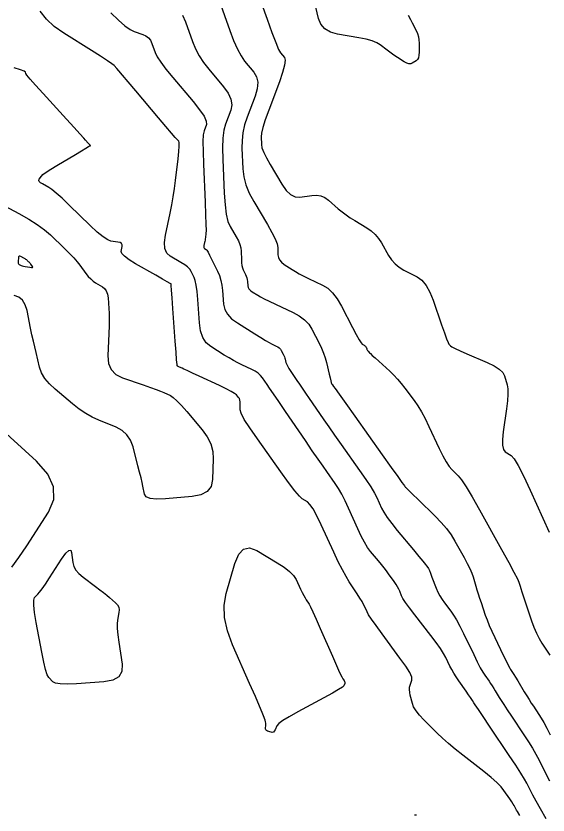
# Model space of a CAD drawing. Extents: x 2082232 to 2083549, y 592624 to 593832.
# Drawn here: x 2082808.3 to 2082859.4, y 592882.1 to 592958.7 of the extents above; entities that cross this region are included whole.
import ezdxf

# ---------------------------------------------------------------- set-up
doc = ezdxf.new("R2010")
doc.units = 0
doc.layers.add('DT_X_Contour_Major', color=7, linetype='Continuous')
doc.layers.add('DT_X_Contour_Minor', color=7, linetype='Continuous')

msp = doc.modelspace()

# ---------------------------------------------------------------- linework, layer by layer
at = {"layer": 'DT_X_Contour_Major'}
msp.add_lwpolyline([(2082817.421, 592959.041), (2082818.165, 592958.338), (2082818.786, 592957.806), (2082819.285, 592957.445), (2082819.662, 592957.256), (2082820.501, 592956.979), (2082820.791, 592956.847), (2082821.032, 592956.658), (2082821.223, 592956.413), (2082821.365, 592956.111), (2082821.676, 592955.23), (2082821.87, 592954.833), (2082822.217, 592954.302), (2082822.718, 592953.637), (2082823.372, 592952.838), (2082825.322, 592950.531), (2082825.951, 592949.745), (2082826.375, 592949.117), (2082826.595, 592948.647), (2082826.61, 592948.336), (2082826.377, 592947.716), (2082826.308, 592947.343), (2082826.275, 592946.686), (2082826.279, 592945.747), (2082826.32, 592944.526), (2082826.476, 592940.891), (2082826.526, 592939.68), (2082826.556, 592938.775), (2082826.567, 592938.176), (2082826.56, 592937.881), (2082826.514, 592937.503), (2082826.496, 592937.365), (2082826.476, 592937.235), (2082826.455, 592937.114), (2082826.433, 592937.001), (2082826.372, 592936.71), (2082826.358, 592936.611), (2082826.364, 592936.531), (2082826.389, 592936.471), (2082826.434, 592936.43), (2082826.578, 592936.348), (2082826.651, 592936.267), (2082826.764, 592936.086), (2082826.915, 592935.805), (2082827.105, 592935.424), (2082827.663, 592934.275), (2082827.851, 592933.836), (2082827.996, 592933.379), (2082828.097, 592932.905), (2082828.155, 592932.415), (2082828.252, 592931.083), (2082828.363, 592930.597), (2082828.621, 592930.137), (2082829.028, 592929.703), (2082829.582, 592929.296), (2082831.258, 592928.244), (2082831.829, 592927.889), (2082832.286, 592927.612), (2082832.629, 592927.414), (2082832.857, 592927.295), (2082833.313, 592927.081), (2082833.471, 592926.994), (2082833.604, 592926.894), (2082833.711, 592926.78), (2082833.793, 592926.653), (2082833.978, 592926.297), (2082834.042, 592926.166), (2082834.095, 592926.04), (2082834.137, 592925.92), (2082834.168, 592925.804), (2082834.237, 592925.504), (2082834.286, 592925.365), (2082834.383, 592925.175), (2082834.527, 592924.932), (2082834.719, 592924.638), (2082835.292, 592923.783), (2082835.527, 592923.435), (2082835.801, 592923.03), (2082836.114, 592922.569), (2082836.467, 592922.053), (2082837.46, 592920.6), (2082837.869, 592920.006), (2082838.352, 592919.315), (2082838.908, 592918.527), (2082839.537, 592917.641), (2082841.314, 592915.149), (2082841.918, 592914.285), (2082842.396, 592913.561), (2082842.75, 592912.977), (2082842.978, 592912.534), (2082843.42, 592911.539), (2082843.638, 592911.125), (2082843.962, 592910.629), (2082844.391, 592910.05), (2082844.925, 592909.39), (2082846.49, 592907.518), (2082847.008, 592906.897), (2082847.391, 592906.436), (2082847.638, 592906.135), (2082847.749, 592905.995), (2082847.864, 592905.835), (2082847.921, 592905.732), (2082848.006, 592905.545), (2082848.119, 592905.273), (2082848.259, 592904.917), (2082848.669, 592903.853), (2082848.834, 592903.466), (2082849.018, 592903.103), (2082849.222, 592902.763), (2082849.447, 592902.446), (2082850.073, 592901.633), (2082850.324, 592901.271), (2082850.61, 592900.795), (2082850.929, 592900.205), (2082851.281, 592899.501), (2082852.267, 592897.47), (2082852.61, 592896.776), (2082852.9, 592896.217), (2082853.136, 592895.793), (2082853.319, 592895.504), (2082853.736, 592894.913), (2082853.891, 592894.69), (2082854.041, 592894.463), (2082854.188, 592894.233), (2082854.331, 592893.999), (2082854.707, 592893.372), (2082854.886, 592893.082), (2082855.143, 592892.684), (2082855.478, 592892.177), (2082855.889, 592891.561), (2082857.09, 592889.773), (2082857.518, 592889.119), (2082857.902, 592888.498), (2082858.241, 592887.91), (2082858.535, 592887.356), (2082859.262, 592885.921), (2082859.558, 592885.35)], dxfattribs=at)
at = {"layer": 'DT_X_Contour_Minor'}
for points in [[(2082831.059, 592962.287), (2082832.421, 592958.434), (2082832.885, 592957.149), (2082833.256, 592956.184), (2082833.535, 592955.539), (2082833.72, 592955.215), (2082834.091, 592954.776), (2082834.165, 592954.506), (2082834.108, 592954.022), (2082833.922, 592953.325), (2082833.605, 592952.416), (2082832.587, 592949.708), (2082832.254, 592948.785), (2082832.02, 592948.049), (2082831.884, 592947.499), (2082831.846, 592947.136), (2082831.877, 592946.416), (2082831.94, 592946.092), (2082832.103, 592945.662), (2082832.367, 592945.124), (2082832.732, 592944.48), (2082833.841, 592942.619), (2082834.26, 592942.016), (2082834.686, 592941.605), (2082835.118, 592941.384), (2082835.557, 592941.354), (2082836.735, 592941.53), (2082837.166, 592941.55), (2082837.574, 592941.478), (2082837.96, 592941.314), (2082838.323, 592941.059), (2082839.261, 592940.255), (2082839.623, 592939.958), (2082840.008, 592939.67), (2082840.414, 592939.39), (2082840.841, 592939.118), (2082842.01, 592938.405), (2082842.426, 592938.115), (2082842.798, 592937.778), (2082843.125, 592937.396), (2082843.407, 592936.967), (2082844.101, 592935.762), (2082844.388, 592935.336), (2082844.728, 592934.961), (2082845.121, 592934.638), (2082845.567, 592934.366), (2082846.828, 592933.709), (2082847.28, 592933.384), (2082847.688, 592932.901), (2082848.054, 592932.262), (2082848.377, 592931.464), (2082849.18, 592929.128), (2082849.451, 592928.354), (2082849.659, 592927.783), (2082849.806, 592927.416), (2082849.891, 592927.253), (2082850.036, 592927.088), (2082850.175, 592926.994), (2082850.484, 592926.837), (2082850.963, 592926.617), (2082851.613, 592926.333), (2082853.57, 592925.492), (2082854.224, 592925.175), (2082854.718, 592924.856), (2082855.052, 592924.535), (2082855.225, 592924.212), (2082855.474, 592923.347), (2082855.54, 592922.961), (2082855.554, 592922.45), (2082855.515, 592921.814), (2082855.423, 592921.055), (2082855.107, 592918.863), (2082855.03, 592918.127), (2082855.036, 592917.562), (2082855.127, 592917.167), (2082855.3, 592916.944), (2082855.874, 592916.576), (2082856.149, 592916.266), (2082856.542, 592915.61), (2082857.053, 592914.61), (2082857.683, 592913.264), (2082859.52, 592909.217)], [(2082827.828, 592960.228), (2082828.839, 592957.366), (2082829.213, 592956.377), (2082829.577, 592955.557), (2082829.929, 592954.905), (2082830.271, 592954.423), (2082831.168, 592953.361), (2082831.427, 592952.919), (2082831.531, 592952.387), (2082831.479, 592951.766), (2082831.273, 592951.056), (2082830.517, 592949.044), (2082830.273, 592948.291), (2082830.107, 592947.541), (2082830.021, 592946.795), (2082830.013, 592946.051), (2082830.099, 592944.074), (2082830.188, 592943.322), (2082830.393, 592942.548), (2082830.712, 592941.754), (2082831.147, 592940.938), (2082832.459, 592938.736), (2082832.891, 592937.979), (2082833.201, 592937.362), (2082833.39, 592936.885), (2082833.457, 592936.546), (2082833.476, 592935.83), (2082833.518, 592935.572), (2082833.631, 592935.333), (2082833.814, 592935.114), (2082834.068, 592934.915), (2082834.838, 592934.411), (2082835.154, 592934.216), (2082835.522, 592934.009), (2082835.945, 592933.791), (2082836.42, 592933.561), (2082837.759, 592932.933), (2082838.249, 592932.63), (2082838.713, 592932.194), (2082839.151, 592931.623), (2082839.564, 592930.919), (2082840.631, 592928.862), (2082840.99, 592928.182), (2082841.267, 592927.686), (2082841.461, 592927.374), (2082841.573, 592927.245), (2082841.761, 592927.147), (2082841.826, 592927.108), (2082841.877, 592927.064), (2082841.915, 592927.016), (2082841.941, 592926.963), (2082841.992, 592926.814), (2082842.015, 592926.758), (2082842.045, 592926.703), (2082842.083, 592926.647), (2082842.128, 592926.591), (2082842.259, 592926.442), (2082842.351, 592926.349), (2082842.53, 592926.18), (2082842.795, 592925.936), (2082843.147, 592925.616), (2082844.2, 592924.663), (2082844.587, 592924.294), (2082844.96, 592923.902), (2082845.317, 592923.487), (2082845.66, 592923.049), (2082846.553, 592921.849), (2082846.892, 592921.357), (2082847.241, 592920.78), (2082847.599, 592920.117), (2082847.967, 592919.37), (2082848.959, 592917.263), (2082849.314, 592916.543), (2082849.633, 592915.965), (2082849.918, 592915.528), (2082850.167, 592915.232), (2082850.784, 592914.632), (2082851.086, 592914.258), (2082851.526, 592913.586), (2082852.106, 592912.616), (2082852.824, 592911.348), (2082854.927, 592907.571), (2082855.622, 592906.313), (2082856.131, 592905.37), (2082856.455, 592904.745), (2082856.593, 592904.435), (2082856.712, 592904.031), (2082856.778, 592903.818), (2082856.888, 592903.481), (2082857.04, 592903.022), (2082857.236, 592902.439), (2082857.815, 592900.722), (2082858.04, 592900.104), (2082858.282, 592899.539), (2082858.539, 592899.027), (2082858.813, 592898.567), (2082859.565, 592897.413)], [(2082845.966, 592958.83), (2082846.183, 592958.42), (2082846.353, 592958.095), (2082846.741, 592957.341), (2082846.868, 592957.053), (2082846.958, 592956.755), (2082847.012, 592956.447), (2082847.029, 592956.129), (2082847.025, 592955.267), (2082847.007, 592954.974), (2082846.953, 592954.739), (2082846.865, 592954.563), (2082846.743, 592954.446), (2082846.37, 592954.213), (2082846.217, 592954.155), (2082846.038, 592954.157), (2082845.833, 592954.22), (2082845.602, 592954.342), (2082844.951, 592954.749), (2082844.706, 592954.908), (2082844.458, 592955.077), (2082844.208, 592955.259), (2082843.954, 592955.452), (2082843.275, 592955.982), (2082842.957, 592956.173), (2082842.511, 592956.348), (2082841.938, 592956.507), (2082841.238, 592956.65), (2082839.201, 592957.01), (2082838.514, 592957.205), (2082837.981, 592957.519), (2082837.603, 592957.953), (2082837.379, 592958.506), (2082836.988, 592960.14)], [(2082859.228, 592881.733), (2082858.692, 592882.667), (2082858.268, 592883.416), (2082857.954, 592883.982), (2082857.752, 592884.364), (2082857.36, 592885.137), (2082857.144, 592885.522), (2082856.788, 592886.095), (2082856.294, 592886.858), (2082855.661, 592887.81), (2082853.787, 592890.599), (2082853.167, 592891.524), (2082852.71, 592892.208), (2082852.417, 592892.649), (2082852.289, 592892.848), (2082852.164, 592893.056), (2082852.09, 592893.171), (2082851.961, 592893.361), (2082851.777, 592893.626), (2082851.538, 592893.966), (2082850.828, 592894.973), (2082850.576, 592895.343), (2082850.352, 592895.697), (2082850.156, 592896.036), (2082849.989, 592896.36), (2082849.58, 592897.202), (2082849.374, 592897.571), (2082849.065, 592898.046), (2082848.652, 592898.626), (2082848.135, 592899.313), (2082846.617, 592901.284), (2082846.111, 592901.952), (2082845.73, 592902.48), (2082845.474, 592902.866), (2082845.344, 592903.111), (2082845.165, 592903.575), (2082845.081, 592903.762), (2082844.964, 592903.975), (2082844.814, 592904.214), (2082844.631, 592904.48), (2082844.098, 592905.222), (2082843.887, 592905.508), (2082843.656, 592905.809), (2082843.403, 592906.126), (2082843.13, 592906.458), (2082842.372, 592907.364), (2082842.082, 592907.755), (2082841.78, 592908.247), (2082841.466, 592908.842), (2082841.14, 592909.538), (2082840.254, 592911.531), (2082839.925, 592912.239), (2082839.603, 592912.868), (2082839.286, 592913.418), (2082838.975, 592913.888), (2082838.155, 592915.038), (2082837.797, 592915.547), (2082837.335, 592916.21), (2082836.772, 592917.028), (2082836.105, 592918), (2082834.192, 592920.799), (2082833.544, 592921.748), (2082833.035, 592922.495), (2082832.664, 592923.039), (2082832.433, 592923.382), (2082831.999, 592924.028), (2082831.812, 592924.26), (2082831.576, 592924.473), (2082831.29, 592924.667), (2082830.954, 592924.842), (2082829.994, 592925.281), (2082829.619, 592925.463), (2082829.213, 592925.68), (2082828.776, 592925.931), (2082828.308, 592926.217), (2082827.019, 592927.025), (2082826.589, 592927.395), (2082826.264, 592927.899), (2082826.045, 592928.537), (2082825.931, 592929.308), (2082825.768, 592931.544), (2082825.701, 592932.305), (2082825.624, 592932.91), (2082825.535, 592933.359), (2082825.436, 592933.653), (2082825.156, 592934.229), (2082825.015, 592934.446), (2082824.803, 592934.664), (2082824.519, 592934.885), (2082824.163, 592935.107), (2082823.12, 592935.703), (2082822.799, 592935.997), (2082822.617, 592936.432), (2082822.575, 592937.008), (2082822.671, 592937.726), (2082823.116, 592939.828), (2082823.274, 592940.615), (2082823.413, 592941.401), (2082823.535, 592942.186), (2082823.639, 592942.968), (2082823.893, 592945.054), (2082823.967, 592945.747), (2082824.001, 592946.26), (2082823.995, 592946.593), (2082823.947, 592946.747), (2082823.766, 592946.918), (2082823.605, 592947.095), (2082823.256, 592947.497), (2082822.72, 592948.126), (2082821.997, 592948.98), (2082819.819, 592951.557), (2082819.092, 592952.417), (2082818.546, 592953.06), (2082818.18, 592953.489), (2082817.994, 592953.703), (2082817.739, 592953.985), (2082817.531, 592954.155), (2082817.099, 592954.455), (2082816.443, 592954.883), (2082815.563, 592955.44), (2082812.917, 592957.097), (2082812.003, 592957.745), (2082811.243, 592958.445), (2082810.637, 592959.197)], [(2082824.295, 592958.811), (2082824.596, 592958.17), (2082825.258, 592956.298), (2082825.542, 592955.605), (2082825.897, 592954.929), (2082826.323, 592954.271), (2082826.821, 592953.631), (2082828.245, 592951.946), (2082828.689, 592951.332), (2082828.953, 592950.752), (2082829.037, 592950.206), (2082828.941, 592949.696), (2082828.447, 592948.38), (2082828.291, 592947.797), (2082828.195, 592947.033), (2082828.158, 592946.09), (2082828.18, 592944.967), (2082828.32, 592941.732), (2082828.394, 592940.623), (2082828.511, 592939.723), (2082828.671, 592939.033), (2082828.874, 592938.551), (2082829.473, 592937.546), (2082829.67, 592937.177), (2082829.814, 592936.825), (2082829.903, 592936.49), (2082829.938, 592936.172), (2082829.96, 592935.344), (2082829.977, 592935.052), (2082830.013, 592934.795), (2082830.067, 592934.574), (2082830.139, 592934.389), (2082830.356, 592933.941), (2082830.429, 592933.774), (2082830.484, 592933.61), (2082830.522, 592933.446), (2082830.543, 592933.285), (2082830.574, 592932.858), (2082830.609, 592932.702), (2082830.692, 592932.554), (2082830.823, 592932.415), (2082831.001, 592932.284), (2082831.539, 592931.946), (2082831.795, 592931.798), (2082832.161, 592931.606), (2082832.637, 592931.371), (2082833.222, 592931.092), (2082834.929, 592930.292), (2082835.522, 592929.966), (2082836.019, 592929.591), (2082836.421, 592929.166), (2082836.728, 592928.69), (2082837.421, 592927.355), (2082837.66, 592926.865), (2082837.859, 592926.394), (2082838.016, 592925.942), (2082838.133, 592925.511), (2082838.389, 592924.386), (2082838.476, 592924.014), (2082838.542, 592923.742), (2082838.588, 592923.569), (2082838.614, 592923.496), (2082838.656, 592923.433), (2082838.673, 592923.407), (2082838.693, 592923.378), (2082838.716, 592923.344), (2082838.815, 592923.199), (2082838.962, 592922.991), (2082839.35, 592922.446), (2082839.978, 592921.565), (2082840.846, 592920.347), (2082843.482, 592916.65), (2082844.351, 592915.431), (2082844.982, 592914.547), (2082845.375, 592913.997), (2082845.53, 592913.781), (2082845.626, 592913.652), (2082845.658, 592913.61), (2082845.681, 592913.578), (2082845.695, 592913.559), (2082845.7, 592913.551), (2082845.703, 592913.545), (2082845.781, 592913.468), (2082846.012, 592913.243), (2082846.397, 592912.869), (2082846.934, 592912.346), (2082848.573, 592910.753), (2082849.152, 592910.156), (2082849.661, 592909.559), (2082850.098, 592908.963), (2082850.465, 592908.368), (2082851.348, 592906.781), (2082851.65, 592906.218), (2082851.894, 592905.721), (2082852.08, 592905.29), (2082852.207, 592904.924), (2082852.469, 592904.035), (2082852.574, 592903.687), (2082852.693, 592903.31), (2082852.824, 592902.904), (2082852.969, 592902.469), (2082853.374, 592901.27), (2082853.545, 592900.797), (2082853.754, 592900.28), (2082854.002, 592899.717), (2082854.289, 592899.109), (2082855.105, 592897.428), (2082855.379, 592896.868), (2082855.588, 592896.449), (2082855.732, 592896.172), (2082855.811, 592896.035), (2082855.935, 592895.859), (2082856.005, 592895.753), (2082856.122, 592895.564), (2082856.286, 592895.294), (2082856.498, 592894.943), (2082857.125, 592893.896), (2082857.355, 592893.516), (2082857.576, 592893.16), (2082857.788, 592892.829), (2082857.991, 592892.522), (2082858.519, 592891.736), (2082858.736, 592891.392), (2082858.991, 592890.949), (2082859.283, 592890.407), (2082859.614, 592889.766)], [(2082856.682, 592882.032), (2082856.454, 592882.427), (2082856.377, 592882.562), (2082856.316, 592882.67), (2082856.27, 592882.752), (2082856.241, 592882.807), (2082856.185, 592882.919), (2082856.14, 592882.994), (2082856.049, 592883.137), (2082855.911, 592883.346), (2082855.726, 592883.622), (2082855.172, 592884.447), (2082854.896, 592884.791), (2082854.482, 592885.206), (2082853.93, 592885.691), (2082853.241, 592886.246), (2082851.221, 592887.82), (2082850.498, 592888.395), (2082849.846, 592888.943), (2082849.263, 592889.462), (2082848.751, 592889.952), (2082847.479, 592891.221), (2082847.052, 592891.675), (2082846.726, 592892.085), (2082846.5, 592892.45), (2082846.376, 592892.772), (2082846.178, 592893.569), (2082846.121, 592893.854), (2082846.1, 592894.111), (2082846.113, 592894.339), (2082846.162, 592894.539), (2082846.34, 592895.035), (2082846.318, 592895.306), (2082846.118, 592895.748), (2082845.741, 592896.362), (2082845.186, 592897.147), (2082843.47, 592899.467), (2082842.897, 592900.252), (2082842.465, 592900.865), (2082842.173, 592901.306), (2082842.022, 592901.576), (2082841.807, 592902.068), (2082841.701, 592902.283), (2082841.544, 592902.561), (2082841.335, 592902.9), (2082841.076, 592903.302), (2082840.315, 592904.457), (2082840.009, 592904.959), (2082839.66, 592905.598), (2082839.268, 592906.375), (2082838.834, 592907.29), (2082837.62, 592909.914), (2082837.197, 592910.79), (2082836.84, 592911.448), (2082836.548, 592911.891), (2082836.321, 592912.116), (2082835.802, 592912.429), (2082835.527, 592912.679), (2082835.09, 592913.195), (2082834.492, 592913.976), (2082833.733, 592915.023), (2082831.494, 592918.17), (2082830.76, 592919.229), (2082830.239, 592920.046), (2082829.928, 592920.623), (2082829.83, 592920.957), (2082829.851, 592921.527), (2082829.847, 592921.726), (2082829.821, 592921.897), (2082829.772, 592922.038), (2082829.7, 592922.151), (2082829.479, 592922.412), (2082829.315, 592922.54), (2082828.989, 592922.728), (2082828.501, 592922.976), (2082827.851, 592923.285), (2082825.903, 592924.188), (2082825.253, 592924.489), (2082824.763, 592924.716), (2082824.433, 592924.869), (2082824.264, 592924.947), (2082824.026, 592925.055), (2082823.947, 592925.092), (2082823.887, 592925.12), (2082823.848, 592925.139), (2082823.828, 592925.149), (2082823.801, 592925.166), (2082823.781, 592925.319), (2082823.743, 592925.764), (2082823.685, 592926.503), (2082823.609, 592927.534), (2082823.38, 592930.673), (2082823.305, 592931.704), (2082823.251, 592932.44), (2082823.219, 592932.882), (2082823.208, 592933.03), (2082823.206, 592933.033), (2082823.115, 592933.086), (2082822.841, 592933.242), (2082822.386, 592933.503), (2082821.749, 592933.866), (2082819.807, 592934.975), (2082819.175, 592935.361), (2082818.734, 592935.687), (2082818.484, 592935.953), (2082818.425, 592936.159), (2082818.525, 592936.63), (2082818.527, 592936.788), (2082818.457, 592936.911), (2082818.316, 592936.997), (2082818.104, 592937.047), (2082817.442, 592937.133), (2082817.131, 592937.252), (2082816.694, 592937.546), (2082816.131, 592938.014), (2082815.442, 592938.657), (2082813.436, 592940.603), (2082812.749, 592941.256), (2082812.193, 592941.758), (2082811.768, 592942.107), (2082811.474, 592942.304), (2082810.865, 592942.625), (2082810.675, 592942.745), (2082810.561, 592942.861), (2082810.522, 592942.975), (2082810.56, 592943.087), (2082810.762, 592943.38), (2082810.911, 592943.526), (2082811.209, 592943.745), (2082811.654, 592944.036), (2082812.247, 592944.4), (2082814.026, 592945.468), (2082814.612, 592945.819), (2082815.036, 592946.07), (2082815.298, 592946.223), (2082815.397, 592946.276), (2082815.447, 592946.286), (2082815.463, 592946.29), (2082815.472, 592946.294), (2082815.476, 592946.299), (2082815.474, 592946.303), (2082815.46, 592946.316), (2082815.455, 592946.321), (2082815.451, 592946.326), (2082815.447, 592946.33), (2082815.442, 592946.335), (2082815.432, 592946.348), (2082815.417, 592946.364), (2082815.381, 592946.404), (2082815.244, 592946.556), (2082815.003, 592946.823), (2082814.82, 592947.025), (2082814.451, 592947.43), (2082813.897, 592948.04), (2082813.156, 592948.854), (2082810.933, 592951.297), (2082810.202, 592952.104), (2082809.679, 592952.696), (2082809.362, 592953.07), (2082809.252, 592953.228), (2082809.234, 592953.361), (2082809.109, 592953.441), (2082808.748, 592953.579), (2082808.15, 592953.777)], [(2082805.885, 592941.225), (2082808.592, 592939.796), (2082809.543, 592939.265), (2082810.368, 592938.746), (2082811.065, 592938.237), (2082811.636, 592937.739), (2082812.99, 592936.426), (2082813.462, 592935.957), (2082813.862, 592935.537), (2082814.191, 592935.165), (2082814.449, 592934.84), (2082815.042, 592934.039), (2082815.266, 592933.758), (2082815.496, 592933.516), (2082815.73, 592933.314), (2082815.969, 592933.152), (2082816.614, 592932.771), (2082816.829, 592932.598), (2082816.992, 592932.362), (2082817.103, 592932.065), (2082817.16, 592931.705), (2082817.244, 592930.665), (2082817.267, 592930.224), (2082817.272, 592929.679), (2082817.26, 592929.032), (2082817.23, 592928.282), (2082817.128, 592926.145), (2082817.188, 592925.412), (2082817.444, 592924.815), (2082817.897, 592924.354), (2082818.546, 592924.029), (2082820.539, 592923.344), (2082821.223, 592923.106), (2082821.779, 592922.904), (2082822.207, 592922.739), (2082822.508, 592922.611), (2082823.141, 592922.317), (2082823.418, 592922.139), (2082823.775, 592921.825), (2082824.211, 592921.374), (2082824.727, 592920.786), (2082826.209, 592919.038), (2082826.692, 592918.371), (2082827.03, 592917.684), (2082827.221, 592916.976), (2082827.268, 592916.247), (2082827.196, 592914.274), (2082827.053, 592913.617), (2082826.677, 592913.126), (2082826.069, 592912.799), (2082825.227, 592912.638), (2082822.673, 592912.429), (2082821.828, 592912.397), (2082821.209, 592912.459), (2082820.815, 592912.613), (2082820.646, 592912.861), (2082820.498, 592913.646), (2082820.427, 592913.989), (2082820.325, 592914.428), (2082820.194, 592914.963), (2082820.032, 592915.595), (2082819.56, 592917.409), (2082819.326, 592918.035), (2082818.98, 592918.556), (2082818.52, 592918.971), (2082817.948, 592919.279), (2082816.27, 592919.96), (2082815.642, 592920.25), (2082815.014, 592920.607), (2082814.388, 592921.031), (2082813.762, 592921.523), (2082812.095, 592922.925), (2082811.532, 592923.452), (2082811.093, 592923.979), (2082810.779, 592924.507), (2082810.588, 592925.036), (2082810.246, 592926.447), (2082810.118, 592926.99), (2082809.989, 592927.559), (2082809.859, 592928.155), (2082809.728, 592928.777), (2082809.38, 592930.472), (2082809.204, 592931.04), (2082808.939, 592931.472), (2082808.584, 592931.768), (2082808.14, 592931.929)], [(2082809.664, 592934.63), (2082809.808, 592934.611), (2082809.894, 592934.619), (2082809.924, 592934.654), (2082809.896, 592934.717), (2082809.745, 592934.921), (2082809.689, 592934.994), (2082809.636, 592935.059), (2082809.585, 592935.117), (2082809.536, 592935.168), (2082809.407, 592935.292), (2082809.352, 592935.34), (2082809.28, 592935.391), (2082809.192, 592935.445), (2082809.089, 592935.503), (2082808.792, 592935.66), (2082808.693, 592935.696), (2082808.621, 592935.688), (2082808.574, 592935.634), (2082808.553, 592935.536), (2082808.532, 592935.214), (2082808.531, 592935.105), (2082808.546, 592935.019), (2082808.575, 592934.956), (2082808.619, 592934.916), (2082808.757, 592934.84), (2082808.824, 592934.811), (2082808.921, 592934.781), (2082809.048, 592934.75), (2082809.205, 592934.717), (2082809.664, 592934.63)], [(2082807.929, 592905.849), (2082808.606, 592906.789), (2082809.354, 592907.91), (2082811.445, 592911.14), (2082811.96, 592912.354), (2082811.937, 592913.574), (2082811.377, 592914.8), (2082810.28, 592916.032), (2082806.637, 592919.325)], [(2082810.428, 592903.264), (2082810.589, 592903.452), (2082810.828, 592903.779), (2082811.147, 592904.245), (2082811.544, 592904.849), (2082812.706, 592906.646), (2082813.093, 592907.191), (2082813.382, 592907.475), (2082813.573, 592907.5), (2082813.665, 592907.266), (2082813.78, 592906.296), (2082813.873, 592905.936), (2082814.068, 592905.584), (2082814.364, 592905.24), (2082814.761, 592904.903), (2082815.955, 592904.017), (2082816.374, 592903.702), (2082816.737, 592903.422), (2082817.043, 592903.177), (2082817.292, 592902.966), (2082817.882, 592902.452), (2082818.068, 592902.248), (2082818.185, 592902.024), (2082818.232, 592901.779), (2082818.21, 592901.514), (2082818.058, 592900.778), (2082818.023, 592900.438), (2082818.033, 592899.971), (2082818.088, 592899.376), (2082818.187, 592898.653), (2082818.511, 592896.556), (2082818.494, 592895.86), (2082818.197, 592895.344), (2082817.622, 592895.009), (2082816.769, 592894.854), (2082814.121, 592894.682), (2082813.235, 592894.645), (2082812.561, 592894.663), (2082812.1, 592894.735), (2082811.851, 592894.862), (2082811.472, 592895.272), (2082811.323, 592895.541), (2082811.159, 592896.038), (2082810.982, 592896.764), (2082810.789, 592897.719), (2082810.258, 592900.57), (2082810.099, 592901.521), (2082810.02, 592902.233), (2082810.021, 592902.709), (2082810.103, 592902.946), (2082810.428, 592903.264)], [(2082829.337, 592906.211), (2082829.702, 592907.099), (2082830.174, 592907.606), (2082830.753, 592907.732), (2082831.437, 592907.478), (2082833.406, 592906.291), (2082834.072, 592905.857), (2082834.595, 592905.446), (2082834.974, 592905.058), (2082835.21, 592904.692), (2082835.647, 592903.746), (2082835.804, 592903.417), (2082835.945, 592903.137), (2082836.07, 592902.906), (2082836.181, 592902.726), (2082836.455, 592902.31), (2082836.6, 592902.048), (2082836.829, 592901.574), (2082837.142, 592900.887), (2082837.539, 592899.989), (2082838.71, 592897.312), (2082839.101, 592896.425), (2082839.395, 592895.771), (2082839.592, 592895.351), (2082839.692, 592895.164), (2082839.83, 592894.977), (2082839.872, 592894.907), (2082839.895, 592894.835), (2082839.897, 592894.762), (2082839.881, 592894.688), (2082839.809, 592894.489), (2082839.669, 592894.36), (2082839.3, 592894.124), (2082838.704, 592893.779), (2082837.881, 592893.327), (2082835.381, 592891.977), (2082834.552, 592891.515), (2082833.941, 592891.141), (2082833.548, 592890.854), (2082833.372, 592890.656), (2082833.194, 592890.244), (2082833.12, 592890.114), (2082833.032, 592890.034), (2082832.928, 592890.004), (2082832.811, 592890.024), (2082832.477, 592890.142), (2082832.37, 592890.193), (2082832.298, 592890.256), (2082832.262, 592890.331), (2082832.262, 592890.419), (2082832.31, 592890.668), (2082832.319, 592890.77), (2082832.31, 592890.888), (2082832.283, 592891.022), (2082832.239, 592891.172), (2082832.095, 592891.594), (2082831.971, 592891.907), (2082831.707, 592892.527), (2082831.302, 592893.455), (2082830.756, 592894.691), (2082829.113, 592898.397), (2082828.613, 592899.748), (2082828.345, 592901.022), (2082828.309, 592902.217), (2082828.505, 592903.334), (2082829.337, 592906.211)], [(2082846.775, 592882.062), (2082846.711, 592882.085), (2082846.596, 592882.076)]]:
    msp.add_lwpolyline(points, dxfattribs=at)

doc.saveas('drawing.dxf')
